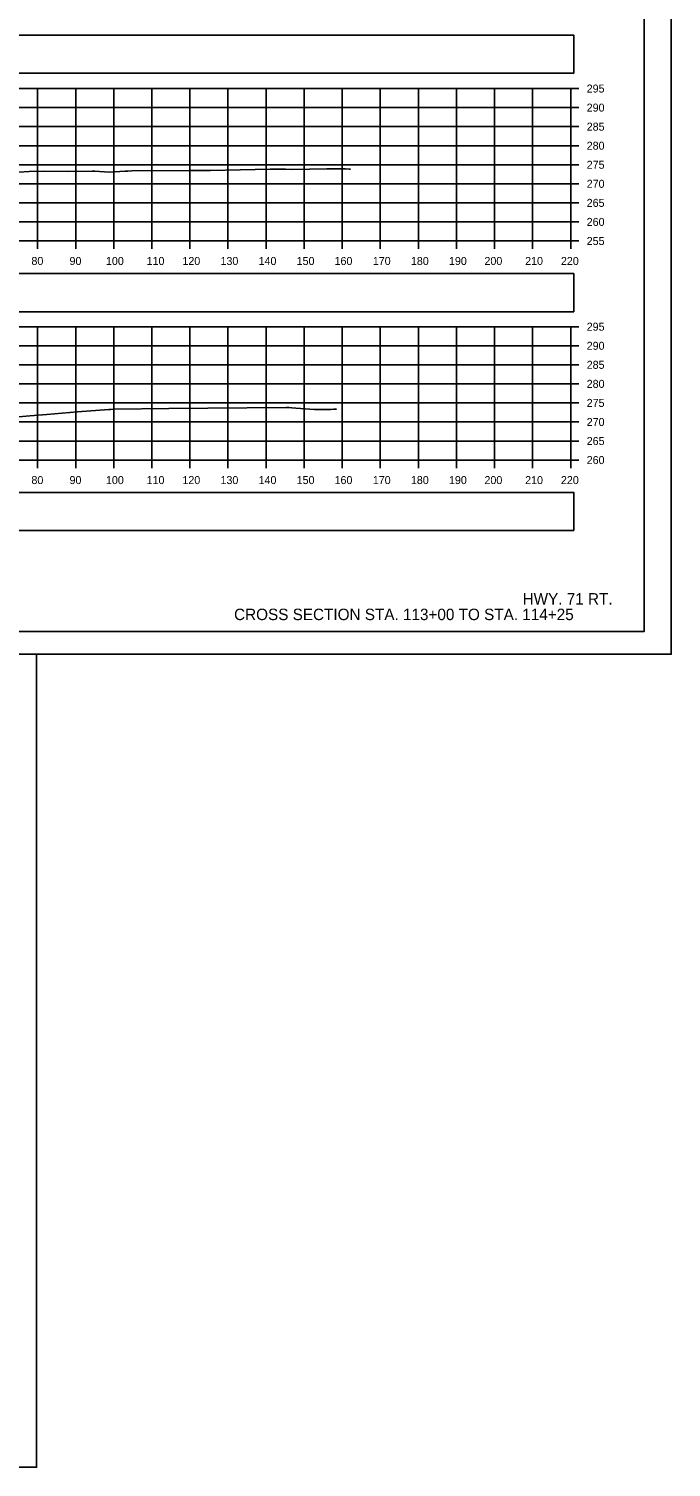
# Model space of a CAD drawing. Extents: x 285 to 4233, y -659 to 3710.
# Drawn here: x 2720.4 to 2889.1, y -130.5 to 247 of the extents above; entities that cross this region are included whole.
import ezdxf

# ---------------------------------------------------------------- set-up
doc = ezdxf.new("R2010")
doc.units = 0
for name, color, linetype in [('R_Axis', 7, 'Continuous'), ('R_Axis Annot', 7, 'Continuous'), ('R_Border', 7, 'Continuous'), ('R_Draft', 7, 'Continuous'), ('R_Exist Surface', 7, 'Continuous'), ('R_Grid', 7, 'Continuous'), ('R_No Plot', 7, 'Continuous')]:
    doc.layers.add(name, color=color, linetype=linetype)

msp = doc.modelspace()

# ---------------------------------------------------------------- linework, layer by layer
at = {"layer": 'R_Axis'}
for p, q in [((2862.7, 191.31), (2862.7, 231.31)), ((2864.8, 231.31), (2862.7, 231.31)), ((2864.8, 226.31), (2862.7, 226.31)), ((2864.8, 221.31), (2862.7, 221.31)), ((2864.8, 216.31), (2862.7, 216.31)), ((2864.8, 211.31), (2862.7, 211.31)), ((2864.8, 206.31), (2862.7, 206.31)), ((2864.8, 201.31), (2862.7, 201.31)), ((2864.8, 196.31), (2862.7, 196.31)), ((2422.7, 191.31), (2862.7, 191.31)), ((2722.7, 189.21), (2722.7, 191.31)), ((2732.7, 189.21), (2732.7, 191.31)), ((2742.7, 189.21), (2742.7, 191.31)), ((2752.7, 189.21), (2752.7, 191.31)), ((2762.7, 189.21), (2762.7, 191.31)), ((2772.7, 189.21), (2772.7, 191.31)), ((2782.7, 189.21), (2782.7, 191.31)), ((2792.7, 189.21), (2792.7, 191.31)), ((2802.7, 189.21), (2802.7, 191.31)), ((2812.7, 189.21), (2812.7, 191.31)), ((2822.7, 189.21), (2822.7, 191.31)), ((2832.7, 189.21), (2832.7, 191.31)), ((2842.7, 189.21), (2842.7, 191.31)), ((2852.7, 189.21), (2852.7, 191.31)), ((2862.7, 189.21), (2862.7, 191.31)), ((2864.8, 191.31), (2862.7, 191.31)), ((2862.7, 133.81), (2862.7, 168.81)), ((2864.8, 168.81), (2862.7, 168.81)), ((2864.8, 163.81), (2862.7, 163.81)), ((2864.8, 158.81), (2862.7, 158.81)), ((2864.8, 153.81), (2862.7, 153.81)), ((2864.8, 148.81), (2862.7, 148.81)), ((2864.8, 143.81), (2862.7, 143.81)), ((2864.8, 138.81), (2862.7, 138.81)), ((2422.7, 133.81), (2862.7, 133.81)), ((2722.7, 131.71), (2722.7, 133.81)), ((2732.7, 131.71), (2732.7, 133.81)), ((2742.7, 131.71), (2742.7, 133.81)), ((2752.7, 131.71), (2752.7, 133.81)), ((2762.7, 131.71), (2762.7, 133.81)), ((2772.7, 131.71), (2772.7, 133.81)), ((2782.7, 131.71), (2782.7, 133.81)), ((2792.7, 131.71), (2792.7, 133.81)), ((2802.7, 131.71), (2802.7, 133.81)), ((2812.7, 131.71), (2812.7, 133.81)), ((2822.7, 131.71), (2822.7, 133.81)), ((2832.7, 131.71), (2832.7, 133.81)), ((2842.7, 131.71), (2842.7, 133.81)), ((2852.7, 131.71), (2852.7, 133.81)), ((2862.7, 131.71), (2862.7, 133.81)), ((2864.8, 133.81), (2862.7, 133.81))]:
    msp.add_line(p, q, dxfattribs=at)
at = {"layer": 'R_Axis Annot'}
for points in [[(2652.31, 235.33), (2863.52, 235.33), (2863.52, 245.34), (2652.31, 245.34)], [(2652.31, 172.72), (2863.52, 172.72), (2863.52, 182.73), (2652.31, 182.73)], [(2652.31, 115.33), (2863.52, 115.33), (2863.52, 125.34), (2652.31, 125.34)]]:
    msp.add_lwpolyline(points, close=True, dxfattribs=at)
at = {"layer": 'R_Border'}
for q in [(2881.97, 397), (2407.7, 88.81)]:
    msp.add_line((2881.97, 88.81), q, dxfattribs=at)
at = {"layer": 'R_Exist Surface'}
for points in [[(2717.79, 209.4), (2720.5, 209.52), (2724.51, 209.63), (2730.65, 209.56), (2737, 209.67), (2737.72, 209.63), (2741.45, 209.38), (2745.68, 209.61), (2746.4, 209.63), (2747.41, 209.73), (2762.72, 209.77), (2764.58, 209.79), (2768.14, 209.84), (2775.89, 209.95), (2783.78, 210.17), (2787.84, 210.14), (2789.52, 210.09), (2798.63, 210.22), (2803.52, 210.21), (2804.53, 210.18), (2804.87, 210.13)], [(2717.81, 145.18), (2720.65, 145.39), (2725.15, 145.76), (2733.18, 146.44), (2741.41, 147.06), (2741.95, 147.1), (2742.86, 147.13), (2757.12, 147.38), (2767.39, 147.47), (2787.95, 147.58), (2788.73, 147.58), (2789.44, 147.53), (2790.52, 147.45), (2795.45, 147.11), (2799.72, 147.12), (2800.45, 147.14), (2800.89, 147.14), (2801.11, 147.16), (2801.11, 147.16), (2801.16, 147.15)]]:
    msp.add_lwpolyline(points, dxfattribs=at)
at = {"layer": 'R_Grid'}
for p, q in [((2422.7, 231.31), (2862.7, 231.31)), ((2722.7, 191.31), (2722.7, 231.31)), ((2732.7, 191.31), (2732.7, 231.31)), ((2742.7, 191.31), (2742.7, 231.31)), ((2752.7, 191.31), (2752.7, 231.31)), ((2762.7, 191.31), (2762.7, 231.31)), ((2772.7, 191.31), (2772.7, 231.31)), ((2782.7, 191.31), (2782.7, 231.31)), ((2792.7, 191.31), (2792.7, 231.31)), ((2802.7, 191.31), (2802.7, 231.31)), ((2812.7, 191.31), (2812.7, 231.31)), ((2822.7, 191.31), (2822.7, 231.31)), ((2832.7, 191.31), (2832.7, 231.31)), ((2842.7, 191.31), (2842.7, 231.31)), ((2852.7, 191.31), (2852.7, 231.31)), ((2862.7, 191.31), (2862.7, 231.31)), ((2422.7, 226.31), (2862.7, 226.31)), ((2422.7, 221.31), (2862.7, 221.31)), ((2422.7, 216.31), (2862.7, 216.31)), ((2422.7, 211.31), (2862.7, 211.31)), ((2422.7, 206.31), (2862.7, 206.31)), ((2422.7, 201.31), (2862.7, 201.31)), ((2422.7, 196.31), (2862.7, 196.31)), ((2422.7, 191.31), (2862.7, 191.31)), ((2422.7, 168.81), (2862.7, 168.81)), ((2722.7, 133.81), (2722.7, 168.81)), ((2732.7, 133.81), (2732.7, 168.81)), ((2742.7, 133.81), (2742.7, 168.81)), ((2752.7, 133.81), (2752.7, 168.81)), ((2762.7, 133.81), (2762.7, 168.81)), ((2772.7, 133.81), (2772.7, 168.81)), ((2782.7, 133.81), (2782.7, 168.81)), ((2792.7, 133.81), (2792.7, 168.81)), ((2802.7, 133.81), (2802.7, 168.81)), ((2812.7, 133.81), (2812.7, 168.81)), ((2822.7, 133.81), (2822.7, 168.81)), ((2832.7, 133.81), (2832.7, 168.81)), ((2842.7, 133.81), (2842.7, 168.81)), ((2852.7, 133.81), (2852.7, 168.81)), ((2862.7, 133.81), (2862.7, 168.81)), ((2422.7, 163.81), (2862.7, 163.81)), ((2422.7, 158.81), (2862.7, 158.81)), ((2422.7, 153.81), (2862.7, 153.81)), ((2422.7, 148.81), (2862.7, 148.81)), ((2422.7, 143.81), (2862.7, 143.81)), ((2422.7, 138.81), (2862.7, 138.81)), ((2422.7, 133.81), (2862.7, 133.81))]:
    msp.add_line(p, q, dxfattribs=at)
at = {"layer": 'R_No Plot'}
for p, q in [((2389.1, 82.85), (2889.1, 82.85)), ((2389.1, 82.84), (2722.43, 82.84)), ((2389.1, -130.49), (2722.43, -130.49))]:
    msp.add_line(p, q, dxfattribs=at)
for points in [[(2389.09, 402.85), (2889.1, 402.85), (2889.1, 82.84), (2389.09, 82.84)], [(2758.58, 397), (2788.01, 397), (2788.01, 382.18), (2812.18, 382.18), (2846.98, 382.18), (2847.16, 339.95), (2881.97, 339.95), (2881.97, 88.81), (2407.7, 88.81), (2407.7, 397)], [(2389.09, 82.84), (2722.43, 82.84), (2722.43, -130.5), (2389.09, -130.5)]]:
    msp.add_lwpolyline(points, close=True, dxfattribs=at)

# ---------------------------------------------------------------- texts
at = {"layer": 'R_Axis Annot'}
for s, p in [('295', (2866.9, 230.26)), ('290', (2866.9, 225.26)), ('285', (2866.9, 220.26)), ('280', (2866.9, 215.26)), ('275', (2866.9, 210.26)), ('270', (2866.9, 205.26)), ('265', (2866.9, 200.26)), ('260', (2866.9, 195.26)), ('255', (2866.9, 190.26)), ('80', (2721.08, 185.01)), ('90', (2731.08, 185.01)), ('100', (2740.65, 185.01)), ('110', (2751.32, 185.01)), ('120', (2760.73, 185.01)), ('130', (2770.73, 185.01)), ('140', (2780.73, 185.01)), ('150', (2790.73, 185.01)), ('160', (2800.68, 185.01)), ('170', (2810.73, 185.01)), ('180', (2820.73, 185.01)), ('190', (2830.73, 185.01)), ('200', (2840.05, 185.01)), ('210', (2850.73, 185.01)), ('220', (2860.13, 185.01)), ('295', (2866.9, 167.76)), ('290', (2866.9, 162.76)), ('285', (2866.9, 157.76)), ('280', (2866.9, 152.76)), ('275', (2866.9, 147.76)), ('270', (2866.9, 142.76)), ('265', (2866.9, 137.76)), ('260', (2866.9, 132.76)), ('80', (2721.08, 127.51)), ('90', (2731.08, 127.51)), ('100', (2740.65, 127.51)), ('110', (2751.32, 127.51)), ('120', (2760.73, 127.51)), ('130', (2770.73, 127.51)), ('140', (2780.73, 127.51)), ('150', (2790.73, 127.51)), ('160', (2800.68, 127.51)), ('170', (2810.73, 127.51)), ('180', (2820.73, 127.51)), ('190', (2830.73, 127.51)), ('200', (2840.05, 127.51)), ('210', (2850.73, 127.51)), ('220', (2860.13, 127.51))]:
    msp.add_text(s, height=2.1, dxfattribs=at).set_placement(p)
at = {"layer": 'R_Draft'}
for s, p in [('HWY. 71 RT.', (2850.07, 95.89)), ('CROSS SECTION STA. 113+00 TO STA. 114+25', (2774.3, 91.81))]:
    msp.add_text(s, height=3, dxfattribs=at).set_placement(p)

doc.saveas('drawing.dxf')
